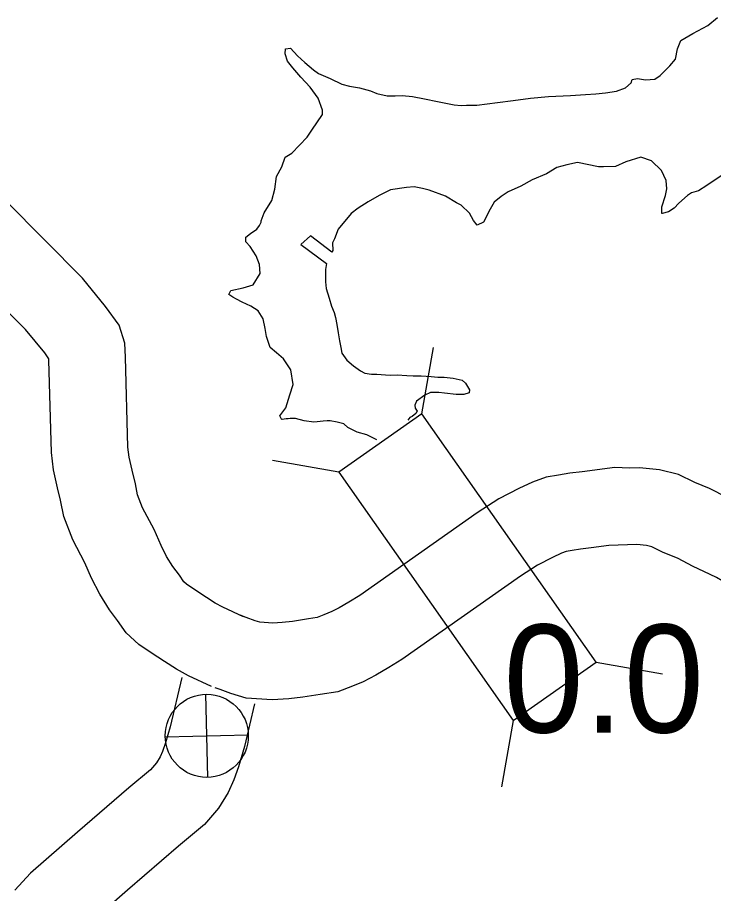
# Model space of a CAD drawing. Extents: x -939622 to -934245, y 1383184 to 1385301.
# Drawn here: x -935098.51 to -935090.33, y 1384321.09 to 1384331.37 of the extents above; entities that cross this region are included whole.
import ezdxf

# ---------------------------------------------------------------- set-up
doc = ezdxf.new("R2010")
doc.units = 0
for name, color, linetype in [('Level 10', 7, 'Continuous'), ('Level 20', 7, 'Continuous'), ('Level 25', 7, 'Continuous'), ('Level 26', 7, 'Continuous'), ('Level 9', 7, 'Continuous')]:
    doc.layers.add(name, color=color, linetype=linetype)

msp = doc.modelspace()

# ---------------------------------------------------------------- linework, layer by layer
at = {"layer": 'Level 10'}
for points in [[(-935095.852, 1384324.338), (-935096.098, 1384324.452), (-935096.185, 1384324.498), (-935096.289, 1384324.566), (-935096.436, 1384324.662), (-935096.523, 1384324.722), (-935096.554, 1384324.75), (-935096.607, 1384324.826), (-935096.685, 1384324.927), (-935096.757, 1384325.045), (-935096.822, 1384325.173), (-935096.902, 1384325.361), (-935097.038, 1384325.617), (-935097.097, 1384325.768), (-935097.123, 1384325.899), (-935097.16, 1384326.058), (-935097.197, 1384326.214), (-935097.21, 1384326.329), (-935097.24, 1384327.387), (-935097.248, 1384327.549), (-935097.315, 1384327.762), (-935097.473, 1384327.983), (-935097.745, 1384328.314), (-935099.99, 1384330.576)], [(-935096.229, 1384323.521), (-935096.498, 1384323.645), (-935096.642, 1384323.722), (-935096.781, 1384323.812), (-935096.937, 1384323.915), (-935097.081, 1384324.013), (-935097.233, 1384324.15), (-935097.334, 1384324.294), (-935097.429, 1384324.418), (-935097.542, 1384324.604), (-935097.638, 1384324.792), (-935097.715, 1384324.973), (-935097.858, 1384325.242), (-935097.964, 1384325.515), (-935098.003, 1384325.707), (-935098.037, 1384325.854), (-935098.085, 1384326.062), (-935098.108, 1384326.266), (-935098.139, 1384327.352), (-935098.14, 1384327.368), (-935098.188, 1384327.436), (-935098.413, 1384327.71), (-935100.662, 1384329.976)], [(-935091.494, 1384326.091), (-935091.876, 1384326.04), (-935092.02, 1384326.025), (-935092.154, 1384326.002), (-935092.299, 1384325.976), (-935092.46, 1384325.919), (-935092.622, 1384325.843), (-935092.857, 1384325.723), (-935093.108, 1384325.558), (-935094.489, 1384324.588), (-935094.615, 1384324.51), (-935094.73, 1384324.441), (-935094.817, 1384324.398), (-935094.912, 1384324.36), (-935094.987, 1384324.329), (-935095.09, 1384324.314), (-935095.278, 1384324.284), (-935095.4, 1384324.27), (-935095.509, 1384324.263), (-935095.661, 1384324.275), (-935095.718, 1384324.291), (-935095.822, 1384324.33), (-935095.894, 1384324.355)], [(-935089.249, 1384325.256), (-935089.271, 1384325.265), (-935089.393, 1384325.336), (-935089.522, 1384325.403), (-935089.624, 1384325.453), (-935089.733, 1384325.51), (-935089.877, 1384325.593), (-935090.059, 1384325.683), (-935090.174, 1384325.737), (-935090.381, 1384325.843), (-935090.554, 1384325.914), (-935090.746, 1384326.01), (-935090.969, 1384326.063), (-935091.204, 1384326.087), (-935091.322, 1384326.083), (-935091.494, 1384326.091)], [(-935091.562, 1384325.174), (-935091.77, 1384325.147), (-935091.896, 1384325.133), (-935091.996, 1384325.116), (-935092.066, 1384325.103), (-935092.12, 1384325.084), (-935092.226, 1384325.035), (-935092.403, 1384324.944), (-935092.602, 1384324.813), (-935093.993, 1384323.837), (-935094.146, 1384323.742), (-935094.298, 1384323.651), (-935094.45, 1384323.575), (-935094.575, 1384323.525), (-935094.745, 1384323.456), (-935094.953, 1384323.424), (-935095.155, 1384323.393), (-935095.32, 1384323.373), (-935095.517, 1384323.362), (-935095.822, 1384323.384), (-935096.001, 1384323.436), (-935096.127, 1384323.483), (-935096.187, 1384323.504)], [(-935089.327, 1384324.335), (-935089.346, 1384324.34), (-935089.51, 1384324.391), (-935089.668, 1384324.455), (-935089.828, 1384324.548), (-935089.926, 1384324.599), (-935090.031, 1384324.65), (-935090.168, 1384324.722), (-935090.3, 1384324.798), (-935090.449, 1384324.871), (-935090.572, 1384324.929), (-935090.757, 1384325.025), (-935090.925, 1384325.093), (-935091.057, 1384325.159), (-935091.12, 1384325.174), (-935091.234, 1384325.186), (-935091.562, 1384325.174)], [(-935096.576, 1384323.624), (-935096.714, 1384323.046), (-935096.769, 1384322.856), (-935096.805, 1384322.756), (-935096.833, 1384322.693), (-935096.876, 1384322.623), (-935096.947, 1384322.54), (-935097.199, 1384322.329), (-935097.803, 1384321.808), (-935098.355, 1384321.328), (-935098.539, 1384321.127)], [(-935095.724, 1384323.317), (-935095.843, 1384322.816), (-935095.913, 1384322.577), (-935095.968, 1384322.423), (-935096.033, 1384322.274), (-935096.147, 1384322.09), (-935096.312, 1384321.898), (-935096.616, 1384321.643), (-935097.214, 1384321.128), (-935097.726, 1384320.683), (-935097.861, 1384320.535), (-935097.9, 1384320.488), (-935097.915, 1384320.468), (-935097.926, 1384320.452), (-935097.935, 1384320.389), (-935097.971, 1384320.159), (-935098.012, 1384319.757), (-935098.05, 1384319.533), (-935098.109, 1384319.384), (-935098.178, 1384319.266), (-935098.244, 1384319.174), (-935098.432, 1384318.952), (-935099.121, 1384318.283)]]:
    msp.add_lwpolyline(points, dxfattribs=at)
at = {"layer": 'Level 20'}
for p, q in [((-935093.761, 1384326.72), (-935093.624, 1384327.5)), ((-935094.733, 1384326.037), (-935095.513, 1384326.174)), ((-935091.713, 1384323.803), (-935090.933, 1384323.667)), ((-935092.685, 1384323.12), (-935092.822, 1384322.34))]:
    msp.add_line(p, q, dxfattribs=at)
msp.add_lwpolyline([(-935091.713, 1384323.803), (-935093.761, 1384326.72), (-935094.733, 1384326.037), (-935092.685, 1384323.12)], close=True, dxfattribs=at)
at = {"layer": 'Level 26'}
for p, q in [((-935096.274, 1384322.451), (-935096.296, 1384323.428)), ((-935096.773, 1384322.928), (-935095.797, 1384322.951))]:
    msp.add_line(p, q, dxfattribs=at)
msp.add_circle((-935096.285, 1384322.94), 0.488, dxfattribs=at)
at = {"layer": 'Level 9'}
for points in [[(-935091.228, 1384330.659), (-935091.134, 1384330.644), (-935091.023, 1384330.651), (-935090.959, 1384330.695), (-935090.846, 1384330.808), (-935090.779, 1384330.885), (-935090.756, 1384331.006), (-935090.718, 1384331.104), (-935090.577, 1384331.187), (-935090.4, 1384331.28), (-935090.286, 1384331.375)], [(-935094.286, 1384326.415), (-935094.404, 1384326.474), (-935094.52, 1384326.506), (-935094.627, 1384326.559), (-935094.676, 1384326.602), (-935094.755, 1384326.624), (-935094.837, 1384326.639), (-935094.873, 1384326.638), (-935094.918, 1384326.633), (-935094.99, 1384326.627), (-935095.026, 1384326.623), (-935095.14, 1384326.637), (-935095.244, 1384326.666), (-935095.307, 1384326.667), (-935095.328, 1384326.663), (-935095.352, 1384326.663), (-935095.399, 1384326.655), (-935095.409, 1384326.658), (-935095.425, 1384326.696), (-935095.356, 1384326.792), (-935095.308, 1384326.944), (-935095.27, 1384327.066), (-935095.297, 1384327.236), (-935095.383, 1384327.368), (-935095.467, 1384327.437), (-935095.541, 1384327.501), (-935095.582, 1384327.629), (-935095.6, 1384327.724), (-935095.622, 1384327.835), (-935095.68, 1384327.932), (-935095.769, 1384327.986), (-935095.87, 1384328.034), (-935095.937, 1384328.067), (-935095.977, 1384328.09), (-935096.026, 1384328.124), (-935096.001, 1384328.17), (-935095.858, 1384328.202), (-935095.742, 1384328.237), (-935095.656, 1384328.369), (-935095.666, 1384328.474), (-935095.703, 1384328.578), (-935095.776, 1384328.687), (-935095.826, 1384328.742), (-935095.828, 1384328.796), (-935095.772, 1384328.84), (-935095.696, 1384328.888), (-935095.664, 1384328.931), (-935095.648, 1384328.971), (-935095.648, 1384328.986), (-935095.61, 1384329.08), (-935095.519, 1384329.228), (-935095.487, 1384329.361), (-935095.466, 1384329.507), (-935095.404, 1384329.623), (-935095.363, 1384329.733), (-935095.286, 1384329.781), (-935095.107, 1384329.97), (-935095.052, 1384330.051), (-935094.927, 1384330.235), (-935094.926, 1384330.287), (-935094.976, 1384330.426), (-935095.07, 1384330.555), (-935095.18, 1384330.675), (-935095.274, 1384330.785), (-935095.337, 1384330.864), (-935095.364, 1384330.948), (-935095.36, 1384331.008), (-935095.3, 1384331.013), (-935095.219, 1384330.923), (-935095.132, 1384330.845), (-935095.03, 1384330.761), (-935094.971, 1384330.718), (-935094.837, 1384330.657), (-935094.699, 1384330.592), (-935094.608, 1384330.569), (-935094.493, 1384330.549), (-935094.363, 1384330.514), (-935094.287, 1384330.484), (-935094.165, 1384330.455), (-935094.072, 1384330.455), (-935093.991, 1384330.458), (-935093.871, 1384330.447), (-935093.728, 1384330.419), (-935093.574, 1384330.389), (-935093.38, 1384330.348), (-935093.296, 1384330.342), (-935093.236, 1384330.344), (-935093.113, 1384330.345), (-935092.87, 1384330.375), (-935092.688, 1384330.402), (-935092.485, 1384330.427), (-935092.272, 1384330.447), (-935092.014, 1384330.459), (-935091.837, 1384330.472), (-935091.717, 1384330.479), (-935091.603, 1384330.489), (-935091.475, 1384330.511), (-935091.368, 1384330.548), (-935091.301, 1384330.608), (-935091.288, 1384330.647), (-935091.228, 1384330.659)], [(-935089.434, 1384330.186), (-935089.551, 1384330.063), (-935089.693, 1384329.931), (-935089.795, 1384329.843), (-935089.953, 1384329.711), (-935090.12, 1384329.594), (-935090.279, 1384329.492), (-935090.411, 1384329.403), (-935090.51, 1384329.34), (-935090.594, 1384329.316), (-935090.641, 1384329.284), (-935090.74, 1384329.196), (-935090.795, 1384329.137), (-935090.862, 1384329.093), (-935090.937, 1384329.075), (-935090.94, 1384329.075), (-935090.942, 1384329.153), (-935090.899, 1384329.284), (-935090.884, 1384329.363), (-935090.89, 1384329.462), (-935090.946, 1384329.58), (-935091.064, 1384329.693), (-935091.186, 1384329.734)], [(-935091.186, 1384329.734), (-935091.364, 1384329.679), (-935091.485, 1384329.627), (-935091.626, 1384329.622), (-935091.683, 1384329.62), (-935091.932, 1384329.671), (-935092.057, 1384329.643), (-935092.176, 1384329.614), (-935092.297, 1384329.541), (-935092.462, 1384329.469), (-935092.595, 1384329.395), (-935092.746, 1384329.327), (-935092.828, 1384329.275), (-935092.91, 1384329.206), (-935092.972, 1384329.096), (-935093.011, 1384329.016), (-935093.037, 1384328.973), (-935093.11, 1384328.938), (-935093.154, 1384328.993), (-935093.199, 1384329.076), (-935093.299, 1384329.172), (-935093.354, 1384329.2), (-935093.483, 1384329.276), (-935093.672, 1384329.348), (-935093.751, 1384329.366), (-935093.848, 1384329.387), (-935093.94, 1384329.377), (-935094.126, 1384329.35), (-935094.262, 1384329.285), (-935094.391, 1384329.211), (-935094.506, 1384329.135), (-935094.588, 1384329.072), (-935094.74, 1384328.889), (-935094.784, 1384328.776), (-935094.807, 1384328.73), (-935094.806, 1384328.637), (-935094.818, 1384328.618), (-935095.065, 1384328.811), (-935095.182, 1384328.711), (-935094.879, 1384328.487), (-935094.889, 1384328.414), (-935094.889, 1384328.345), (-935094.889, 1384328.27), (-935094.881, 1384328.192), (-935094.847, 1384328.079), (-935094.819, 1384327.984), (-935094.789, 1384327.91), (-935094.772, 1384327.853), (-935094.757, 1384327.769), (-935094.742, 1384327.671), (-935094.726, 1384327.578), (-935094.709, 1384327.5), (-935094.697, 1384327.435), (-935094.64, 1384327.353), (-935094.56, 1384327.283), (-935094.479, 1384327.226), (-935094.43, 1384327.198), (-935094.352, 1384327.188), (-935094.289, 1384327.185), (-935094.186, 1384327.179), (-935094.126, 1384327.175), (-935094.048, 1384327.178), (-935093.936, 1384327.17), (-935093.861, 1384327.167), (-935093.768, 1384327.167), (-935093.648, 1384327.159), (-935093.572, 1384327.153), (-935093.497, 1384327.15), (-935093.392, 1384327.141), (-935093.285, 1384327.115), (-935093.245, 1384327.08), (-935093.2, 1384327.004), (-935093.202, 1384326.968), (-935093.267, 1384326.947), (-935093.355, 1384326.947), (-935093.493, 1384326.963), (-935093.56, 1384326.97), (-935093.656, 1384326.97), (-935093.724, 1384326.94), (-935093.824, 1384326.87), (-935093.843, 1384326.822), (-935093.839, 1384326.786), (-935093.816, 1384326.753), (-935093.83, 1384326.723), (-935093.874, 1384326.691), (-935093.901, 1384326.678), (-935093.922, 1384326.648)]]:
    msp.add_lwpolyline(points, dxfattribs=at)

# ---------------------------------------------------------------- texts
at = {"layer": 'Level 25'}
msp.add_text('0.0', height=1.2672, dxfattribs=at).set_placement((-935092.801, 1384322.979))

doc.saveas('drawing.dxf')
